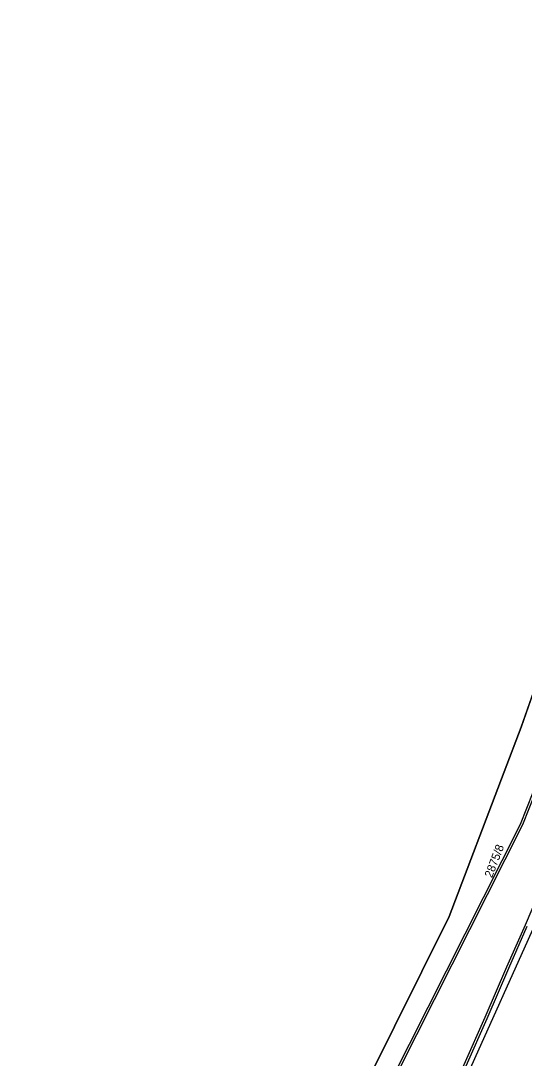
# Model space of a CAD drawing. Extents: x -756746 to -753363, y -1166406 to -1161727.
# Drawn here: x -756564.3 to -756462, y -1164823.5 to -1164612.6 of the extents above; entities that cross this region are included whole.
import ezdxf

# ---------------------------------------------------------------- set-up
doc = ezdxf.new("R2010")
doc.units = 0
for name, color, linetype in [('Hranice kat_území', 7, 'Continuous'), ('Hranice parcel', 7, 'Continuous'), ('Parcelní čísla', 7, 'Continuous'), ('Věcná břemena k části', 7, 'Continuous')]:
    doc.layers.add(name, color=color, linetype=linetype)

msp = doc.modelspace()

# ---------------------------------------------------------------- linework, layer by layer
at = {"layer": 'Hranice kat_území'}
msp.add_lwpolyline([(-756422.87, -1164595.27), (-756428.22, -1164644.36), (-756431.09, -1164657.8), (-756437.97, -1164683.71), (-756440.08, -1164691.67), (-756462.64, -1164756.22), (-756466.09, -1164765.29), (-756477.28, -1164794.67), (-756516.08, -1164872.77)], dxfattribs=at)
at = {"layer": 'Hranice parcel'}
for p, q in [((-756462.64, -1164756.22), (-756440.08, -1164691.67)), ((-756466.09, -1164765.29), (-756462.64, -1164756.22))]:
    msp.add_line(p, q, dxfattribs=at)
for points in [[(-756426.25, -1164658.73), (-756426.7, -1164662.46), (-756428.04, -1164669.21), (-756454.68, -1164756.53), (-756462.4, -1164776.07), (-756541.33, -1164932.53), (-756562.82, -1164984.31), (-756564.32, -1164986.79)], [(-756563.98, -1164985.45), (-756563.18, -1164984.13), (-756541.71, -1164932.38), (-756462.76, -1164775.9), (-756455.06, -1164756.4), (-756428.43, -1164669.17), (-756427.11, -1164662.4), (-756426.63, -1164658.66)], [(-756444.05, -1164762.54), (-756444.58, -1164762.3), (-756488.76, -1164860.66)], [(-756550.38, -1164943.05), (-756516.08, -1164872.77), (-756477.28, -1164794.67), (-756466.09, -1164765.29)]]:
    msp.add_lwpolyline(points, dxfattribs=at)
at = {"layer": 'Věcná břemena k části'}
for points in [[(-756421.72, -1164690.44), (-756422.87, -1164695.07), (-756423.14, -1164696.83), (-756426.09, -1164706.65), (-756426.63, -1164707.72), (-756430.17, -1164717.32), (-756433.85, -1164726.73), (-756438.2, -1164738.3), (-756442.23, -1164750.11), (-756445.23, -1164757.67), (-756448.22, -1164764.52), (-756451.12, -1164771.62), (-756455.88, -1164782.39), (-756461.86, -1164796.41), (-756465.64, -1164805), (-756470.03, -1164815.21), (-756478.53, -1164834.44)], [(-756478.07, -1164834.64), (-756469.57, -1164815.41), (-756465.18, -1164805.2), (-756461.4, -1164796.61)]]:
    msp.add_lwpolyline(points, dxfattribs=at)

# ---------------------------------------------------------------- texts
at = {"layer": 'Parcelní čísla'}
msp.add_text('2875/8', height=1.7, rotation=69, dxfattribs=at).set_placement((-756468.57, -1164786.94))

doc.saveas('drawing.dxf')
